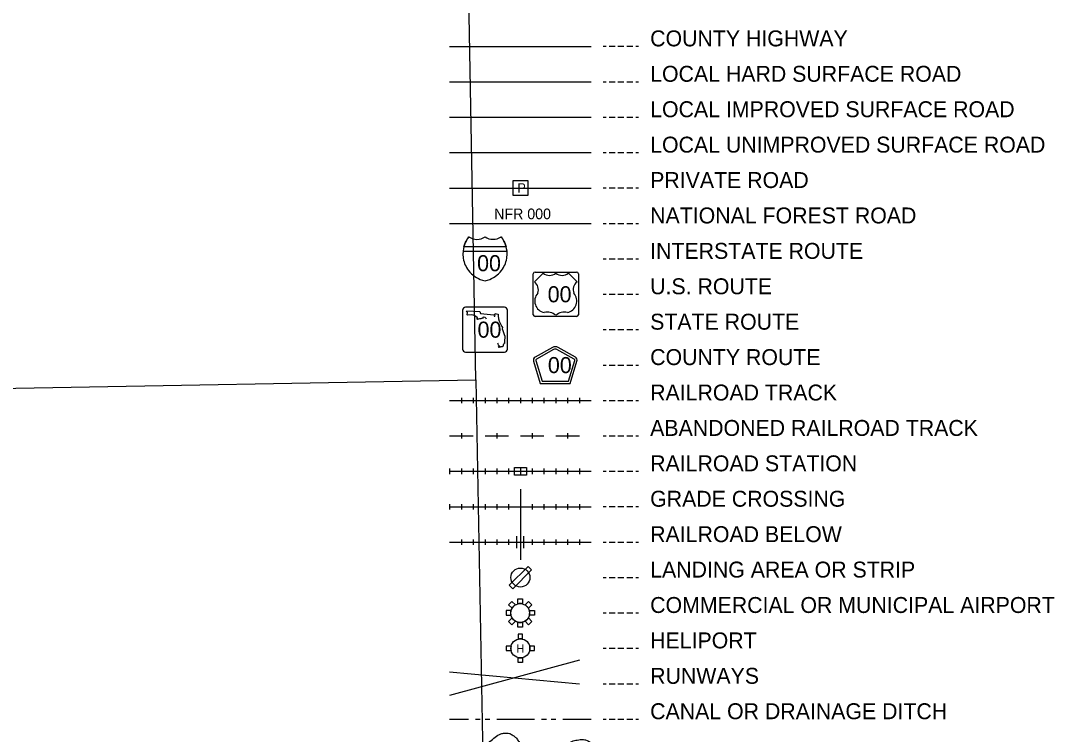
# Model space of a CAD drawing. Extents: x 2480962 to 2688785, y 277103 to 599240.
# Drawn here: x 2619318 to 2663131, y 491360 to 521588 of the extents above; entities that cross this region are included whole.
import ezdxf

# ---------------------------------------------------------------- set-up
doc = ezdxf.new("R2010")
doc.units = 0
for name, color, linetype in [('Culture', 7, 'Continuous'), ('Divided_Highway', 7, 'Continuous'), ('Legend', 7, 'Continuous')]:
    doc.layers.add(name, color=color, linetype=linetype)

msp = doc.modelspace()

# ---------------------------------------------------------------- linework, layer by layer
at = {"layer": 'Culture'}
msp.add_line((2640895.181, 494910), (2641100, 494910), dxfattribs=at)
at = {"layer": 'Divided_Highway'}
for p, q in [((2638616.007, 506380.428), (2637768.303, 551833.559)), ((2638616.007, 506380.428), (2637768.303, 551833.559)), ((2599203.547, 505666.246), (2638616.007, 506380.428)), ((2638616.007, 506380.428), (2639463.689, 460928.527)), ((2638616.007, 506380.428), (2639463.689, 460928.527))]:
    msp.add_line(p, q, dxfattribs=at)
at = {"layer": 'Legend'}
for p, q in [((2637500, 520500), (2643500, 520500)), ((2637500, 519000), (2643500, 519000)), ((2637500, 517500), (2643500, 517500)), ((2637500, 516000), (2643500, 516000)), ((2640173.399, 514801.602), (2640173.399, 514198.398)), ((2640826.601, 514801.602), (2640173.399, 514801.602)), ((2640826.601, 514198.398), (2640826.601, 514801.602)), ((2637500, 514500), (2643500, 514500)), ((2640173.399, 514198.398), (2640826.601, 514198.398)), ((2637500, 513000), (2643500, 513000)), ((2639931.332, 511808.973), (2638068.669, 511808.984)), ((2638104.363, 512008.968), (2638105.838, 512014.374)), ((2639895.634, 512008.977), (2638104.363, 512008.968)), ((2639925.618, 511858.973), (2639931.332, 511808.973)), ((2641044.264, 509133.312), (2641044.264, 510866.688)), ((2641463.865, 510891.687), (2641094.264, 510525.623)), ((2641119.264, 510941.688), (2642880.736, 510941.688)), ((2641463.866, 510891.688), (2641463.865, 510891.687)), ((2641999.904, 510890.069), (2642000.096, 510890.069)), ((2642905.736, 510525.623), (2642536.134, 510891.687)), ((2642955.736, 510866.688), (2642955.736, 509133.312)), ((2638050, 509325), (2638050, 507675)), ((2639825, 509450), (2638175, 509450)), ((2639950, 507675), (2639950, 509325)), ((2642880.736, 509058.312), (2641119.264, 509058.312)), ((2638175, 507550), (2639825, 507550)), ((2641854.938, 507747.466), (2641126.332, 507337.927)), ((2641903.936, 507660.293), (2641175.33, 507250.754)), ((2642779.538, 507250.754), (2642050.933, 507660.293)), ((2642828.536, 507337.927), (2642099.931, 507747.466)), ((2641056.371, 507163.355), (2641344.317, 506220.515)), ((2641152.01, 507192.563), (2641418.336, 506320.515)), ((2642536.532, 506320.515), (2642802.858, 507192.563)), ((2642610.551, 506220.515), (2642898.497, 507163.355)), ((2641344.317, 506220.515), (2642610.551, 506220.515)), ((2641418.336, 506320.515), (2642536.532, 506320.515)), ((2638000, 505615), (2638000, 505385)), ((2638500, 505615), (2638500, 505385)), ((2639000, 505615), (2639000, 505385)), ((2639500, 505615), (2639500, 505385)), ((2640000, 505615), (2640000, 505385)), ((2640500, 505615), (2640500, 505385)), ((2641000, 505615), (2641000, 505385)), ((2641500, 505615), (2641500, 505385)), ((2642000, 505615), (2642000, 505385)), ((2642500, 505615), (2642500, 505385)), ((2643000, 505615), (2643000, 505385)), ((2637500, 505500), (2643500, 505500)), ((2637500, 504000), (2638500, 504000)), ((2638000, 504115), (2638000, 503885)), ((2639000, 504000), (2640000, 504000)), ((2639500, 504115), (2639500, 503885)), ((2640500, 504000), (2641500, 504000)), ((2641000, 504115), (2641000, 503885)), ((2642000, 504000), (2643000, 504000)), ((2642500, 504115), (2642500, 503885)), ((2637500, 502615), (2637500, 502385)), ((2638000, 502615), (2638000, 502385)), ((2638500, 502615), (2638500, 502385)), ((2639000, 502615), (2639000, 502385)), ((2639500, 502615), (2639500, 502385)), ((2640000, 502615), (2640000, 502385)), ((2640500, 502615), (2640500, 502385)), ((2641000, 502615), (2641000, 502385)), ((2641500, 502615), (2641500, 502385)), ((2641500, 502575), (2641500, 502425)), ((2642000, 502615), (2642000, 502385)), ((2642500, 502615), (2642500, 502385)), ((2643000, 502615), (2643000, 502385)), ((2637500, 502500), (2643500, 502500)), ((2640500, 501750), (2640500, 500250)), ((2637500, 501115), (2637500, 500885)), ((2637500, 501000), (2643500, 501000)), ((2638000, 501115), (2638000, 500885)), ((2638500, 501115), (2638500, 500885)), ((2639000, 501115), (2639000, 500885)), ((2639500, 501115), (2639500, 500885)), ((2640000, 501115), (2640000, 500885)), ((2640500, 501115), (2640500, 500885)), ((2641000, 501115), (2641000, 500885)), ((2641500, 501115), (2641500, 500885)), ((2642000, 501115), (2642000, 500885)), ((2642500, 501115), (2642500, 500885)), ((2643000, 501115), (2643000, 500885)), ((2640500, 500250), (2640500, 498750)), ((2640500, 500250), (2640500, 498750)), ((2637500, 499500), (2643500, 499500)), ((2637500, 499500), (2643500, 499500)), ((2638000, 499615), (2638000, 499385)), ((2638000, 499615), (2638000, 499385)), ((2638500, 499615), (2638500, 499385)), ((2638500, 499615), (2638500, 499385)), ((2639000, 499615), (2639000, 499385)), ((2639000, 499615), (2639000, 499385)), ((2639500, 499615), (2639500, 499385)), ((2639500, 499615), (2639500, 499385)), ((2640000, 499615), (2640000, 499385)), ((2640000, 499615), (2640000, 499385)), ((2640350, 499250), (2640350, 499750)), ((2640350, 499250), (2640350, 499750)), ((2640500, 499615), (2640500, 499385)), ((2640500, 499615), (2640500, 499385)), ((2640650, 499250), (2640650, 499750)), ((2640650, 499250), (2640650, 499750)), ((2641000, 499615), (2641000, 499385)), ((2641000, 499615), (2641000, 499385)), ((2641500, 499615), (2641500, 499385)), ((2641500, 499615), (2641500, 499385)), ((2642000, 499615), (2642000, 499385)), ((2642000, 499615), (2642000, 499385)), ((2642500, 499615), (2642500, 499385)), ((2642500, 499615), (2642500, 499385)), ((2643000, 499615), (2643000, 499385)), ((2643000, 499615), (2643000, 499385)), ((2640410, 495600), (2640410, 495395.732)), ((2640590, 495600), (2640410, 495600)), ((2640590, 495395.732), (2640590, 495600)), ((2640104.297, 495090), (2639900, 495090)), ((2639900, 495090), (2639900, 494910)), ((2641100, 495090), (2640895.326, 495090)), ((2641100, 494910), (2641100, 495090)), ((2639900, 494910), (2640104.681, 494910)), ((2643000, 494500), (2637500, 493000)), ((2640410, 494400), (2640410, 494604.074)), ((2640590, 494400), (2640410, 494400)), ((2640590, 494604.268), (2640590, 494400)), ((2637500, 494000), (2643000, 493500))]:
    msp.add_line(p, q, dxfattribs=at)
for points in [[(2644010.711, 520503.08), (2644135.711, 520503.08)], [(2644260.711, 520503.08), (2644510.711, 520503.08)], [(2644635.711, 520503.08), (2644885.711, 520503.08)], [(2645010.711, 520503.08), (2645260.711, 520503.08)], [(2645385.711, 520503.08), (2645510.711, 520503.08)], [(2644010.711, 519003.08), (2644135.711, 519003.08)], [(2644260.711, 519003.08), (2644510.711, 519003.08)], [(2644635.711, 519003.08), (2644885.711, 519003.08)], [(2645010.711, 519003.08), (2645260.711, 519003.08)], [(2645385.711, 519003.08), (2645510.711, 519003.08)], [(2644010.711, 517503.08), (2644135.711, 517503.08)], [(2644260.711, 517503.08), (2644510.711, 517503.08)], [(2644635.711, 517503.08), (2644885.711, 517503.08)], [(2645010.711, 517503.08), (2645260.711, 517503.08)], [(2645385.711, 517503.08), (2645510.711, 517503.08)], [(2644010.711, 516003.08), (2644135.711, 516003.08)], [(2644260.711, 516003.08), (2644510.711, 516003.08)], [(2644635.711, 516003.08), (2644885.711, 516003.08)], [(2645010.711, 516003.08), (2645260.711, 516003.08)], [(2645385.711, 516003.08), (2645510.711, 516003.08)], [(2644010.711, 514503.08), (2644135.711, 514503.08)], [(2644260.711, 514503.08), (2644510.711, 514503.08)], [(2644635.711, 514503.08), (2644885.711, 514503.08)], [(2645010.711, 514503.08), (2645260.711, 514503.08)], [(2645385.711, 514503.08), (2645510.711, 514503.08)], [(2644010.711, 513003.08), (2644135.711, 513003.08)], [(2644260.711, 513003.08), (2644510.711, 513003.08)], [(2644635.711, 513003.08), (2644885.711, 513003.08)], [(2645010.711, 513003.08), (2645260.711, 513003.08)], [(2645385.711, 513003.08), (2645510.711, 513003.08)], [(2638315.842, 512429.367), (2638284.519, 512388.123), (2638264.088, 512359.002), (2638225.746, 512298.592), (2638197.53, 512248.109), (2638174.127, 512201.112), (2638144.676, 512132.841), (2638116.492, 512052.783), (2638096.865, 511981.882), (2638092.027, 511958.968)], [(2638105.838, 512014.374), (2638104.437, 512009), (2638116.492, 512052.783), (2638144.676, 512132.841), (2638174.127, 512201.112), (2638197.53, 512248.109), (2638225.746, 512298.592), (2638264.088, 512359.002), (2638284.519, 512388.123), (2638315.842, 512429.367)], [(2639907.971, 511958.977), (2639903.135, 511981.882), (2639883.508, 512052.783), (2639855.324, 512132.841), (2639825.873, 512201.112), (2639802.47, 512248.109), (2639774.254, 512298.592), (2639735.912, 512359.002), (2639715.481, 512388.123), (2639684.158, 512429.367)], [(2639684.158, 512429.367), (2639715.481, 512388.123), (2639735.912, 512359.002), (2639774.254, 512298.592), (2639802.47, 512248.109), (2639825.873, 512201.112), (2639855.324, 512132.841), (2639883.508, 512052.783), (2639895.634, 512008.977)], [(2638074.383, 511858.983), (2638071.773, 511841.28), (2638067.544, 511797.283), (2638064.194, 511719.988), (2638065.39, 511654.663), (2638070.395, 511588.284), (2638078.585, 511526.156), (2638093.323, 511450.157), (2638115.57, 511367.22), (2638137.001, 511304.216), (2638164.177, 511237.663), (2638195.426, 511172.93), (2638220.092, 511128.086), (2638262.287, 511060.684), (2638298.306, 511010.275), (2638359.361, 510936.096), (2638422.242, 510871.144), (2638479.751, 510819.754), (2638573.16, 510749.413), (2638642.354, 510706.063), (2638727.041, 510661.638), (2638800.797, 510629.833), (2638889.983, 510599.115), (2638949.474, 510583.011), (2639000, 510571.955)], [(2638068.669, 511808.984), (2638069.065, 511810.265), (2638067.544, 511797.283), (2638064.194, 511719.988), (2638065.39, 511654.663), (2638070.395, 511588.284), (2638078.585, 511526.156), (2638093.323, 511450.157), (2638115.57, 511367.22), (2638137.001, 511304.216), (2638164.177, 511237.663), (2638195.426, 511172.93), (2638220.092, 511128.086), (2638262.287, 511060.684), (2638298.306, 511010.275), (2638359.361, 510936.096), (2638422.242, 510871.144), (2638479.751, 510819.754), (2638573.16, 510749.413), (2638642.354, 510706.063), (2638727.041, 510661.638), (2638800.797, 510629.833), (2638889.983, 510599.115), (2638949.474, 510583.011), (2639000, 510571.955)], [(2638081.756, 511908.983), (2638074.383, 511858.983)], [(2638092.027, 511958.968), (2638082.411, 511913.429), (2638081.756, 511908.983)], [(2639000, 510571.955), (2639050.526, 510583.011), (2639110.017, 510599.115), (2639199.203, 510629.833), (2639272.959, 510661.638), (2639357.646, 510706.063), (2639426.84, 510749.413), (2639520.249, 510819.754), (2639577.758, 510871.144), (2639640.639, 510936.096), (2639701.694, 511010.275), (2639737.713, 511060.684), (2639779.908, 511128.086), (2639804.574, 511172.93), (2639835.823, 511237.663), (2639862.999, 511304.216), (2639884.43, 511367.22), (2639906.677, 511450.157), (2639921.415, 511526.156), (2639929.605, 511588.284), (2639934.61, 511654.663), (2639935.806, 511719.988), (2639932.456, 511797.283), (2639928.227, 511841.28), (2639925.618, 511858.973)], [(2639000, 510571.955), (2639050.526, 510583.011), (2639110.017, 510599.115), (2639199.203, 510629.833), (2639272.959, 510661.638), (2639357.646, 510706.063), (2639426.84, 510749.413), (2639520.249, 510819.754), (2639577.758, 510871.144), (2639640.639, 510936.096), (2639701.694, 511010.275), (2639737.713, 511060.684), (2639779.908, 511128.086), (2639804.574, 511172.93), (2639835.823, 511237.663), (2639862.999, 511304.216), (2639884.43, 511367.22), (2639906.677, 511450.157), (2639921.415, 511526.156), (2639929.605, 511588.284), (2639934.61, 511654.663), (2639935.806, 511719.988), (2639932.456, 511797.283), (2639928.227, 511841.28), (2639925.618, 511858.973)], [(2639918.246, 511908.973), (2639917.589, 511913.429), (2639907.971, 511958.977)], [(2639925.618, 511858.973), (2639918.246, 511908.973)], [(2644010.711, 511503.08), (2644135.711, 511503.08)], [(2644260.711, 511503.08), (2644510.711, 511503.08)], [(2644635.711, 511503.08), (2644885.711, 511503.08)], [(2645010.711, 511503.08), (2645260.711, 511503.08)], [(2645385.711, 511503.08), (2645510.711, 511503.08)], [(2644010.711, 510003.08), (2644135.711, 510003.08)], [(2644260.711, 510003.08), (2644510.711, 510003.08)], [(2644635.711, 510003.08), (2644885.711, 510003.08)], [(2645010.711, 510003.08), (2645260.711, 510003.08)], [(2645385.711, 510003.08), (2645510.711, 510003.08)], [(2639069.638, 508950.901), (2639049.937, 508976.246), (2639007.083, 509012.527), (2638937.857, 509022.422), (2638908.189, 509009.228), (2638904.892, 508979.544), (2638875.224, 508982.842), (2638822.481, 508953.158), (2638763.145, 508953.158), (2638687.326, 508933.368), (2638660.954, 508939.965), (2638664.251, 508982.842), (2638680.733, 508953.158), (2638697.215, 508969.649), (2638660.954, 509012.527), (2638604.914, 509055.404), (2638568.653, 509085.089), (2638496.131, 509118.072), (2638420.313, 509121.37), (2638265.379, 509118.072), (2638242.304, 509134.563), (2638255.49, 509220.318), (2638209.339, 509263.196), (2638225.821, 509302.775)], [(2638225.821, 509302.775), (2638779.627, 509263.196), (2638809.295, 509184.037), (2639372.99, 509121.37), (2639386.176, 509075.194), (2639409.251, 509075.194), (2639425.733, 509108.177), (2639415.844, 509147.756), (2639435.623, 509187.335), (2639485.07, 509164.247), (2639550.999, 509154.353), (2639550.999, 509091.685), (2639570.778, 508956.456), (2639603.742, 508860.806), (2639672.968, 508712.383), (2639719.118, 508633.225), (2639745.49, 508596.944), (2639725.711, 508540.873), (2639752.083, 508471.609), (2639785.048, 508375.959), (2639808.123, 508296.8), (2639834.494, 508227.537), (2639834.494, 508164.869), (2639827.902, 508039.535), (2639824.605, 507966.973), (2639821.309, 507910.902), (2639808.123, 507927.393), (2639791.64, 507891.112), (2639768.565, 507851.533), (2639768.565, 507805.357), (2639729.008, 507775.672), (2639686.154, 507769.076), (2639649.893, 507775.672), (2639636.707, 507755.883), (2639593.853, 507749.286), (2639574.074, 507785.567), (2639583.963, 507802.059), (2639597.149, 507778.971), (2639613.632, 507772.374), (2639613.632, 507802.059), (2639577.37, 507844.936), (2639564.185, 507897.709), (2639541.688, 507922.264)], [(2644010.711, 508503.08), (2644135.711, 508503.08)], [(2644260.711, 508503.08), (2644510.711, 508503.08)], [(2644635.711, 508503.08), (2644885.711, 508503.08)], [(2645010.711, 508503.08), (2645260.711, 508503.08)], [(2645385.711, 508503.08), (2645510.711, 508503.08)], [(2644010.711, 507003.08), (2644135.711, 507003.08)], [(2644260.711, 507003.08), (2644510.711, 507003.08)], [(2644635.711, 507003.08), (2644885.711, 507003.08)], [(2645010.711, 507003.08), (2645260.711, 507003.08)], [(2645385.711, 507003.08), (2645510.711, 507003.08)], [(2637500, 505500), (2643500, 505500)], [(2644010.711, 505503.08), (2644135.711, 505503.08)], [(2644260.711, 505503.08), (2644510.711, 505503.08)], [(2644635.711, 505503.08), (2644885.711, 505503.08)], [(2645010.711, 505503.08), (2645260.711, 505503.08)], [(2645385.711, 505503.08), (2645510.711, 505503.08)], [(2644010.711, 504003.08), (2644135.711, 504003.08)], [(2644260.711, 504003.08), (2644510.711, 504003.08)], [(2644635.711, 504003.08), (2644885.711, 504003.08)], [(2645010.711, 504003.08), (2645260.711, 504003.08)], [(2645385.711, 504003.08), (2645510.711, 504003.08)], [(2637500, 502500), (2643500, 502500)], [(2644010.711, 502503.08), (2644135.711, 502503.08)], [(2644260.711, 502503.08), (2644510.711, 502503.08)], [(2644635.711, 502503.08), (2644885.711, 502503.08)], [(2645010.711, 502503.08), (2645260.711, 502503.08)], [(2645385.711, 502503.08), (2645510.711, 502503.08)], [(2637500, 501000), (2643500, 501000)], [(2644010.711, 501003.08), (2644135.711, 501003.08)], [(2644260.711, 501003.08), (2644510.711, 501003.08)], [(2644635.711, 501003.08), (2644885.711, 501003.08)], [(2645010.711, 501003.08), (2645260.711, 501003.08)], [(2645385.711, 501003.08), (2645510.711, 501003.08)], [(2637500, 499500), (2643500, 499500)], [(2637500, 499500), (2640350, 499500)], [(2637500, 499500), (2643500, 499500)], [(2637500, 499500), (2640350, 499500)], [(2640650, 499500), (2643500, 499500)], [(2640650, 499500), (2643500, 499500)], [(2644010.711, 499503.08), (2644135.711, 499503.08)], [(2644010.711, 499503.08), (2644135.711, 499503.08)], [(2644260.711, 499503.08), (2644510.711, 499503.08)], [(2644260.711, 499503.08), (2644510.711, 499503.08)], [(2644635.711, 499503.08), (2644885.711, 499503.08)], [(2644635.711, 499503.08), (2644885.711, 499503.08)], [(2645010.711, 499503.08), (2645260.711, 499503.08)], [(2645010.711, 499503.08), (2645260.711, 499503.08)], [(2645385.711, 499503.08), (2645510.711, 499503.08)], [(2645385.711, 499503.08), (2645510.711, 499503.08)], [(2644010.711, 498003.08), (2644135.711, 498003.08)], [(2644260.711, 498003.08), (2644510.711, 498003.08)], [(2644635.711, 498003.08), (2644885.711, 498003.08)], [(2645010.711, 498003.08), (2645260.711, 498003.08)], [(2645385.711, 498003.08), (2645510.711, 498003.08)], [(2644010.711, 496503.08), (2644135.711, 496503.08)], [(2644260.711, 496503.08), (2644510.711, 496503.08)], [(2644635.711, 496503.08), (2644885.711, 496503.08)], [(2645010.711, 496503.08), (2645260.711, 496503.08)], [(2645385.711, 496503.08), (2645510.711, 496503.08)], [(2644010.711, 495003.08), (2644135.711, 495003.08)], [(2644260.711, 495003.08), (2644510.711, 495003.08)], [(2644635.711, 495003.08), (2644885.711, 495003.08)], [(2645010.711, 495003.08), (2645260.711, 495003.08)], [(2645385.711, 495003.08), (2645510.711, 495003.08)], [(2644010.711, 493503.08), (2644135.711, 493503.08)], [(2644260.711, 493503.08), (2644510.711, 493503.08)], [(2644635.711, 493503.08), (2644885.711, 493503.08)], [(2645010.711, 493503.08), (2645260.711, 493503.08)], [(2645385.711, 493503.08), (2645510.711, 493503.08)], [(2637500, 492000), (2638300, 492000)], [(2638600, 492000), (2638800, 492000)], [(2639000, 492000), (2639200, 492000)], [(2639500, 492000), (2640300, 492000)], [(2640300, 492000), (2641100, 492000)], [(2641400, 492000), (2641600, 492000)], [(2641800, 492000), (2642000, 492000)], [(2642300, 492000), (2643100, 492000)], [(2643100, 492000), (2643500, 492000)], [(2644010.711, 492003.08), (2644135.711, 492003.08)], [(2644260.711, 492003.08), (2644510.711, 492003.08)], [(2644635.711, 492003.08), (2644885.711, 492003.08)], [(2645010.711, 492003.08), (2645260.711, 492003.08)], [(2645385.711, 492003.08), (2645510.711, 492003.08)]]:
    msp.add_lwpolyline(points, dxfattribs=at)
for points in [[(2640255.879, 502665.735), (2640755.879, 502665.735), (2640755.879, 502340.735), (2640255.879, 502340.735)], [(2640824.999, 498474.999), (2640025.001, 497675.001), (2640176.338, 497522.895), (2640974.999, 498324.999)], [(2640139.473, 496992.505), (2640290.085, 496841.892), (2640269, 496829.01), (2640250.981, 496816.749), (2640232.241, 496800.881), (2640212.06, 496782.129), (2640195.483, 496764.819), (2640173.139, 496737.411), (2640158.724, 496716.495), (2640148.665, 496700.472), (2639998.051, 496851.084)], [(2640393.025, 497100.899), (2640593.025, 497100.899), (2640593.025, 496884.82), (2640577.404, 496888.752), (2640557.917, 496892.515), (2640542.533, 496894.568), (2640521.679, 496896.62), (2640507.662, 496897.305), (2640495.013, 496897.305), (2640476.894, 496896.62), (2640454.33, 496895.594), (2640438.946, 496893.199), (2640424.929, 496891.489), (2640409.887, 496888.41), (2640393.135, 496884.305), (2640393.025, 496884.813)], [(2640696.167, 496842.094), (2640846.577, 496992.505), (2640987.999, 496851.084), (2640838.029, 496701.115), (2640825.356, 496720.824), (2640812.55, 496739.619), (2640794.621, 496761.405), (2640778.4, 496778.919), (2640762.605, 496793.87), (2640741.688, 496811.384), (2640719.064, 496827.616), (2640701.562, 496838.723)], [(2640106.613, 496600.9), (2639893.026, 496600.9), (2639893.026, 496400.9), (2640105.03, 496400.9), (2640100.997, 496421.676), (2640096.475, 496450.221), (2640094.388, 496470.759), (2640093.692, 496491.645), (2640093.344, 496511.139), (2640095.083, 496532.721), (2640097.17, 496554.652), (2640100.997, 496573.798), (2640104.128, 496590.159)], [(2640880.567, 496600.9), (2641093.024, 496600.9), (2641093.024, 496400.9), (2640881.878, 496400.9), (2640885.154, 496415.65), (2640888.758, 496439.585), (2640891.052, 496450.405), (2640892.363, 496471.062), (2640893.673, 496495.325), (2640893.346, 496507.457), (2640893.346, 496519.588), (2640890.397, 496541.884), (2640887.775, 496564.836), (2640884.499, 496580.902)], [(2640148.35, 496294.277), (2639998.051, 496143.979), (2640139.473, 496002.558), (2640288.903, 496151.989), (2640289.819, 496153.297), (2640278.463, 496160.453), (2640263.741, 496170.555), (2640251.543, 496178.973), (2640237.662, 496189.917), (2640225.464, 496200.439), (2640211.584, 496213.488), (2640199.386, 496226.536), (2640186.767, 496240.426), (2640174.99, 496255.579), (2640164.474, 496269.469), (2640156.062, 496282.517), (2640150.594, 496290.515)], [(2640593.025, 496109.943), (2640593.025, 495900.901), (2640393.025, 495900.901), (2640393.025, 496110.314), (2640401.998, 496107.89), (2640413.749, 496105.348), (2640425.501, 496103.441), (2640438.841, 496101.216), (2640448.687, 496099.944), (2640464.25, 496098.355), (2640479.813, 496097.72), (2640500.458, 496097.402), (2640516.338, 496098.037), (2640533.489, 496099.309), (2640550.958, 496101.851), (2640562.71, 496103.758), (2640579.861, 496107.255)], [(2640837.476, 496294.502), (2640987.999, 496143.979), (2640846.577, 496002.558), (2640696.19, 496152.948), (2640705.436, 496158.053), (2640714.554, 496164.135), (2640725.697, 496171.739), (2640738.867, 496181.37), (2640751.024, 496191.001), (2640761.662, 496201.138), (2640775.845, 496213.304), (2640789.015, 496227.496), (2640802.185, 496242.196), (2640813.329, 496257.91), (2640822.953, 496271.089), (2640834.097, 496287.309)]]:
    msp.add_lwpolyline(points, close=True, dxfattribs=at)
for centre, radius in [((2640500, 498000), 403.112), ((2640492.352, 496495.802), 398.352), ((2640500, 495000), 404.963)]:
    msp.add_circle(centre, radius, dxfattribs=at)
for centre, radius, start, end in [((2639209.337, 511716.509), 1143.022, 141.4160528, 165.1751722), ((2638658.919, 512945.134), 619.45, 236.3690583, 303.4095194), ((2638658.919, 512945.134), 619.45, 236.3690583, 303.4095194), ((2639341.072, 512949.827), 623.367, 236.8286417, 303.3927861), ((2639341.072, 512949.827), 623.367, 236.8286417, 303.3927861), ((2641119.264, 510866.688), 75, 90, 180), ((2641732.997, 511227.516), 430.363, 231.2915306, 308.3625611), ((2642267.003, 511227.516), 430.363, 231.6374389, 308.7084694), ((2642880.736, 510866.688), 75, 0, 90), ((2640852.887, 510195.581), 408.888, 338.3056083, 53.8199), ((2643147.113, 510195.581), 408.888, 126.1801, 201.6943917), ((2641609.883, 509714.137), 501.276, 138.7830861, 258.2378111), ((2642390.117, 509714.137), 501.276, 281.7621889, 41.2169139), ((2638175, 509325), 125, 90, 180), ((2639825, 509325), 125, 0, 90), ((2641119.264, 509133.312), 75, 180, 270), ((2641640.599, 508681.356), 558.087, 49.9101278, 103.7765444), ((2642359.401, 508681.356), 558.087, 76.2234556, 130.0898722), ((2642880.736, 509133.312), 75, 270, 0), ((2638175, 507675), 125, 180, 270), ((2639825, 507675), 125, 270, 0), ((2641977.435, 507529.533), 250, 60.6602639, 119.3397278), ((2641977.434, 507529.533), 150, 60.6602476, 119.3397159), ((2641199.831, 507207.167), 150, 119.3397139, 196.9828), ((2641199.83, 507207.167), 50, 119.3397193, 196.982826), ((2642755.038, 507207.167), 50, 343.0171779, 60.660251), ((2642755.038, 507207.167), 150, 343.0172, 60.6602861), ((2640498.144, 495000), 403.625, 167.1159056, 192.8840917), ((2640500, 495002.269), 403.625, 77.1159056, 102.8840917), ((2640501.718, 495000), 403.625, 347.1159056, 12.8840917), ((2640500, 494997.537), 403.625, 257.1159056, 282.8840917)]:
    msp.add_arc(centre, radius, start, end, dxfattribs=at)
msp.add_spline([(2637526.465, 490979.658), (2637581.911, 490846.523), (2637637.358, 490746.671), (2637748.252, 490646.819), (2637848.056, 490580.251), (2637947.86, 490546.967), (2638103.111, 490502.589), (2638313.808, 490491.494), (2638557.774, 490535.873), (2638713.025, 490591.346), (2638835.008, 490657.914), (2638979.169, 490791.049), (2639112.241, 490946.374), (2639156.599, 491001.847), (2639367.296, 491190.456), (2639611.262, 491356.876), (2639744.334, 491401.255), (2639810.87, 491412.349), (2639921.764, 491412.349), (2640032.657, 491401.255), (2640081.355, 491375.607), (2640221.176, 491290.308), (2640332.07, 491190.456), (2640427.039, 491051.833), (2640553.856, 490890.901), (2640644.012, 490801.644), (2640831.09, 490624.63), (2641008.52, 490535.873), (2641241.396, 490469.305), (2641418.826, 490458.21), (2641780.358, 490510.983), (2641824.488, 490529.38), (2642050.918, 490669.008), (2642283.795, 490835.428), (2642516.671, 490957.469), (2642738.458, 491079.51), (2642971.334, 491123.889), (2643234.348, 491129.028), (2643261.203, 491119.545), (2643515.239, 490999.715)], degree=3, dxfattribs=at)

# ---------------------------------------------------------------- texts
for s, height, p in [('COUNTY HIGHWAY', 675, (2646000, 520500)), ('LOCAL HARD SURFACE ROAD', 675, (2646000, 519000)), ('LOCAL IMPROVED SURFACE ROAD', 675, (2646000, 517500)), ('LOCAL UNIMPROVED SURFACE ROAD', 675, (2646000, 516000)), ('PRIVATE ROAD', 675, (2646000, 514500)), ('P', 400, (2640372.806, 514301.654)), ('NFR 000', 450, (2639388.191, 513179.049)), ('NATIONAL FOREST ROAD', 675, (2646000, 513000)), ('INTERSTATE ROUTE', 675, (2646000, 511500)), ('00', 680, (2638663.983, 510975.47)), ('U.S. ROUTE', 675, (2646000, 510000)), ('00', 679.999, (2641655.424, 509659.191)), ('STATE ROUTE', 675, (2646000, 508500)), ('00', 680, (2638682.998, 508160)), ('COUNTY ROUTE', 675, (2646000, 507000)), ('00', 680, (2641663.983, 506660.004)), ('RAILROAD TRACK', 675, (2646000, 505500)), ('ABANDONED RAILROAD TRACK', 675, (2646000, 504000)), ('RAILROAD STATION', 675, (2646000, 502500)), ('GRADE CROSSING', 675, (2646000, 501000)), ('RAILROAD BELOW', 675, (2646000, 499500)), ('RAILROAD BELOW', 675, (2646000, 499500)), ('LANDING AREA OR STRIP', 675, (2646000, 498000)), ('COMMERCIAL OR MUNICIPAL AIRPORT', 675, (2646000, 496500)), ('HELIPORT', 675, (2646000, 495000)), ('H', 350, (2640328.837, 494814.554)), ('RUNWAYS', 675, (2646000, 493500)), ('CANAL OR DRAINAGE DITCH', 675, (2646000, 492000))]:
    msp.add_text(s, height=height, dxfattribs=at).set_placement(p)

doc.saveas('drawing.dxf')
